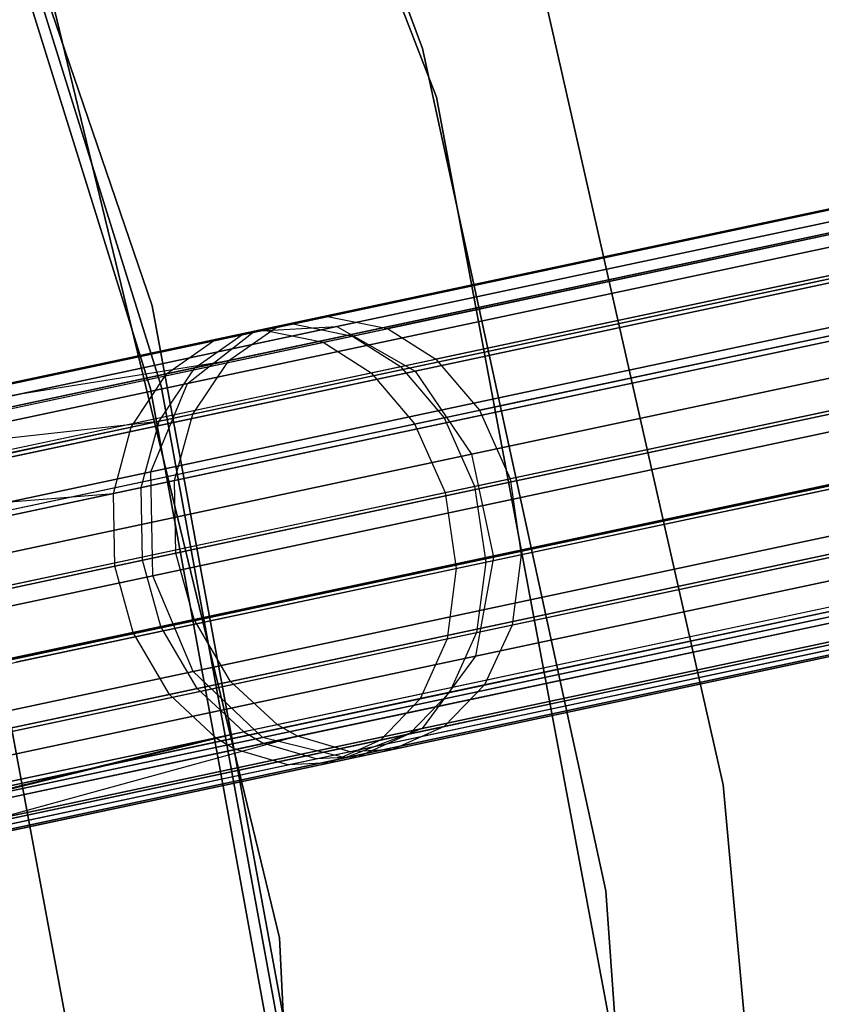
# Model space of a CAD drawing. Extents: x 0.3 to 7.1, y -3.38 to 3.38.
# Tile 581 of 604: x 6.15 to 6.52, y 0.34 to 0.79. Entities that reach past the tile are written whole.
import ezdxf

# ---------------------------------------------------------------- set-up
doc = ezdxf.new("R2010")
doc.units = 0
doc.header["$LTSCALE"] = 2.54
doc.layers.get('0').update_dxf_attribs({"linetype": 'CONTINUOUS'})

# ---------------------------------------------------------------- blocks, each defined once
blk = doc.blocks.new('SINGLES_AVVSTL_STL')
at = {"color": 0}
for p, q in [((6.34132, 0.75257, 1.7), (6.158, 1.22578, 1.7)), ((6.158, 1.22578, 18.7), (6.34132, 0.75257, 18.7)), ((6.34132, 0.75257, 1.7), (6.158, 1.22578, 1.7)), ((6.158, 1.22578, 18.7), (6.34132, 0.75257, 18.7)), ((6.3349, 0.77477, 171.7), (6.19779, 1.14239, 171.7)), ((6.19779, 1.14239, 164.1), (6.3349, 0.77477, 164.1)), ((6.3349, 0.77477, 171.7), (6.19779, 1.14239, 171.7)), ((6.19779, 1.14239, 164.1), (6.3349, 0.77477, 164.1)), ((6.0892, 1.01688, 171.7), (6.21176, 0.65763, 171.7)), ((6.21176, 0.65763, 164.1), (6.0892, 1.01688, 164.1)), ((6.21176, 0.65763, 164.1), (6.0892, 1.01688, 164.1)), ((6.0892, 1.01688, 171.7), (6.21176, 0.65763, 171.7)), ((6.21589, 0.62102, 18.5), (6.12267, 0.9202, 18.5)), ((6.12267, 0.9202, 18.35), (6.21589, 0.62102, 18.35)), ((6.21589, 0.62102, 18.5), (6.12267, 0.9202, 18.5)), ((6.12267, 0.9202, 18.35), (6.21589, 0.62102, 18.35)), ((6.21104, 0.61983, 164.4), (6.11799, 0.91843, 164.4)), ((6.11799, 0.91843, 164.3), (6.21104, 0.61983, 164.3)), ((6.21104, 0.61983, 164.4), (6.11799, 0.91843, 164.4)), ((6.11799, 0.91843, 164.3), (6.21104, 0.61983, 164.3)), ((6.26983, 0.37002, 1.7), (6.1533, 0.85038, 1.7)), ((6.1533, 0.85038, 18.7), (6.26983, 0.37002, 18.7)), ((6.1533, 0.85038, 18.7), (6.26983, 0.37002, 18.7)), ((6.26983, 0.37002, 1.7), (6.1533, 0.85038, 1.7)), ((6.39058, 0.79808, 1.9), (6.4717, 0.43958, 1.9)), ((6.4717, 0.43958, 1.7), (6.39058, 0.79808, 1.7)), ((6.4717, 0.43958, 1.7), (6.39058, 0.79808, 1.7)), ((6.39058, 0.79808, 1.9), (6.4717, 0.43958, 1.9)), ((6.41831, 0.39137, 171.7), (6.3349, 0.77477, 171.7)), ((6.3349, 0.77477, 164.1), (6.41831, 0.39137, 164.1)), ((6.3349, 0.77477, 171.7), (6.3349, 0.77477, 164.1)), ((6.41831, 0.39137, 171.7), (6.3349, 0.77477, 171.7)), ((6.3349, 0.77477, 164.1), (6.41831, 0.39137, 164.1)), ((6.3349, 0.77477, 171.7), (6.3349, 0.77477, 164.1)), ((6.43457, 0.25374, 1.7), (6.34132, 0.75257, 1.7)), ((6.34132, 0.75257, 1.7), (6.34132, 0.75257, 18.7)), ((6.34132, 0.75257, 18.7), (6.43457, 0.25374, 18.7)), ((6.34132, 0.75257, 1.7), (6.34132, 0.75257, 18.7)), ((6.43457, 0.25374, 1.7), (6.34132, 0.75257, 1.7)), ((6.34132, 0.75257, 18.7), (6.43457, 0.25374, 18.7)), ((6.27591, 0.64935, 53.73973), (6.6218, 0.72287, 53.18583)), ((6.27591, 0.64935, 53.73973), (6.6218, 0.72287, 53.18583)), ((6.29583, 0.64814, 19.37157), (6.64719, 0.72282, 18.80517)), ((6.29583, 0.64814, 19.37157), (6.64719, 0.72282, 18.80517)), ((6.64719, 0.72282, 21.8837), (6.29583, 0.64814, 21.31729)), ((6.64719, 0.72282, 21.8837), (6.29583, 0.64814, 21.31729)), ((6.25269, 0.64442, 53.72054), (6.59502, 0.71718, 53.17236)), ((6.25269, 0.64442, 53.72054), (6.59502, 0.71718, 53.17236)), ((6.25844, 0.64609, 19.34176), (6.60419, 0.71958, 18.78441)), ((6.25844, 0.64609, 19.34176), (6.60419, 0.71958, 18.78441)), ((6.60419, 0.71958, 21.90446), (6.25844, 0.64609, 21.34711)), ((6.60419, 0.71958, 21.90446), (6.25844, 0.64609, 21.34711)), ((6.2628, 0.64656, 60.64083), (6.61392, 0.7212, 60.0868)), ((6.2628, 0.64656, 60.64083), (6.61392, 0.7212, 60.0868)), ((6.61148, 0.72068, 56.24303), (6.29165, 0.6527, 55.73054)), ((6.61148, 0.72068, 56.24303), (6.29165, 0.6527, 55.73054)), ((6.30296, 0.64385, 53.76021), (6.65267, 0.71818, 53.2002)), ((6.30296, 0.64385, 53.76021), (6.65267, 0.71818, 53.2002)), ((6.23972, 0.64166, 60.62146), (6.58722, 0.71552, 60.07316)), ((6.23972, 0.64166, 60.62146), (6.58722, 0.71552, 60.07316)), ((6.5848, 0.71501, 56.25672), (6.26827, 0.64773, 55.74952)), ((6.5848, 0.71501, 56.25672), (6.26827, 0.64773, 55.74952)), ((6.2897, 0.64103, 60.66148), (6.6447, 0.71649, 60.10134)), ((6.2897, 0.64103, 60.66148), (6.6447, 0.71649, 60.10134)), ((6.64223, 0.71596, 56.22842), (6.31887, 0.64723, 55.71028)), ((6.64223, 0.71596, 56.22842), (6.31887, 0.64723, 55.71028)), ((6.3249, 0.62998, 53.77523), (6.67741, 0.7049, 53.21075)), ((6.3249, 0.62998, 53.77523), (6.67741, 0.7049, 53.21075)), ((6.33148, 0.62792, 19.39629), (6.6875, 0.70359, 18.82238)), ((6.33148, 0.62792, 19.39629), (6.6875, 0.70359, 18.82238)), ((6.6875, 0.70359, 21.86649), (6.33148, 0.62792, 21.29258)), ((6.6875, 0.70359, 21.86649), (6.33148, 0.62792, 21.29258)), ((6.2184, 0.62673, 60.60179), (6.56221, 0.6998, 60.05931)), ((6.2184, 0.62673, 60.60179), (6.56221, 0.6998, 60.05931)), ((6.23123, 0.62945, 53.70104), (6.56992, 0.70144, 53.15869)), ((6.23123, 0.62945, 53.70104), (6.56992, 0.70144, 53.15869)), ((6.55981, 0.6993, 56.27062), (6.24665, 0.63273, 55.76881)), ((6.55981, 0.6993, 56.27062), (6.24665, 0.63273, 55.76881)), ((6.31154, 0.62714, 60.67664), (6.66938, 0.7032, 60.11202)), ((6.31154, 0.62714, 60.67664), (6.66938, 0.7032, 60.11202)), ((6.66688, 0.70267, 56.21771), (6.34094, 0.63339, 55.69542)), ((6.66688, 0.70267, 56.21771), (6.34094, 0.63339, 55.69542)), ((6.22788, 0.62224, 19.31369), (6.56834, 0.69461, 18.76485)), ((6.22788, 0.62224, 19.31369), (6.56834, 0.69461, 18.76485)), ((6.56834, 0.69461, 21.92401), (6.22788, 0.62224, 21.37518)), ((6.56834, 0.69461, 21.92401), (6.22788, 0.62224, 21.37518)), ((6.34467, 0.60671, 53.78696), (6.69936, 0.68211, 53.21898)), ((6.34467, 0.60671, 53.78696), (6.69936, 0.68211, 53.21898)), ((6.33122, 0.60386, 60.68847), (6.69128, 0.68039, 60.12035)), ((6.33122, 0.60386, 60.68847), (6.69128, 0.68039, 60.12035)), ((6.68877, 0.67986, 56.20934), (6.36081, 0.61015, 55.68382)), ((6.68877, 0.67986, 56.20934), (6.36081, 0.61015, 55.68382)), ((6.20233, 0.60239, 60.58474), (6.54294, 0.67479, 60.0473)), ((6.20233, 0.60239, 60.58474), (6.54294, 0.67479, 60.0473)), ((6.21504, 0.60509, 53.68414), (6.55059, 0.67641, 53.14683)), ((6.21504, 0.60509, 53.68414), (6.55059, 0.67641, 53.14683)), ((6.54057, 0.67428, 56.28268), (6.23032, 0.60834, 55.78553)), ((6.54057, 0.67428, 56.28268), (6.23032, 0.60834, 55.78553)), ((6.35723, 0.59007, 19.41024), (6.71589, 0.6663, 18.83209)), ((6.35723, 0.59007, 19.41024), (6.71589, 0.6663, 18.83209)), ((6.71589, 0.6663, 21.85677), (6.35723, 0.59007, 21.27863)), ((6.71589, 0.6663, 21.85677), (6.35723, 0.59007, 21.27863)), ((6.21176, 0.65763, 171.7), (6.2807, 0.28437, 171.7)), ((6.2807, 0.28437, 164.1), (6.21176, 0.65763, 164.1)), ((6.21176, 0.65763, 164.1), (6.21176, 0.65763, 171.7)), ((6.21176, 0.65763, 164.1), (6.21176, 0.65763, 171.7)), ((6.2807, 0.28437, 164.1), (6.21176, 0.65763, 164.1)), ((6.21176, 0.65763, 171.7), (6.2807, 0.28437, 171.7)), ((6.0677, 0.60509, 55.47446), (6.29165, 0.6527, 55.73054)), ((6.0677, 0.60509, 55.47446), (6.29165, 0.6527, 55.73054)), ((6.21115, 0.58206, 19.29377), (6.54786, 0.65363, 18.75099)), ((6.21115, 0.58206, 19.29377), (6.54786, 0.65363, 18.75099)), ((6.54786, 0.65363, 21.93788), (6.21115, 0.58206, 21.3951)), ((6.54786, 0.65363, 21.93788), (6.21115, 0.58206, 21.3951)), ((6.29165, 0.6527, 55.73054), (6.31887, 0.64723, 55.71028)), ((6.29165, 0.6527, 55.73054), (6.31887, 0.64723, 55.71028)), ((6.35861, 0.57548, 53.79274), (6.71439, 0.6511, 53.22303)), ((6.35861, 0.57548, 53.79274), (6.71439, 0.6511, 53.22303)), ((5.79928, 0.54849, 19.8057), (6.25844, 0.64609, 19.34176)), ((5.79928, 0.54849, 19.8057), (6.25844, 0.64609, 19.34176)), ((6.25844, 0.64609, 21.34711), (5.79928, 0.54849, 20.88316)), ((6.25844, 0.64609, 21.34711), (5.79928, 0.54849, 20.88316)), ((5.82921, 0.54896, 19.84305), (6.29583, 0.64814, 19.37157)), ((5.82921, 0.54896, 19.84305), (6.29583, 0.64814, 19.37157)), ((6.29583, 0.64814, 21.31729), (5.82921, 0.54896, 20.84582)), ((6.29583, 0.64814, 21.31729), (5.82921, 0.54896, 20.84582)), ((6.03323, 0.59777, 60.89489), (6.2628, 0.64656, 60.64083)), ((6.03323, 0.59777, 60.89489), (6.2628, 0.64656, 60.64083)), ((6.04664, 0.60062, 55.49609), (6.26827, 0.64773, 55.74952)), ((6.04664, 0.60062, 55.49609), (6.26827, 0.64773, 55.74952)), ((6.04851, 0.60101, 53.99509), (6.27591, 0.64935, 53.73973)), ((6.04851, 0.60101, 53.99509), (6.27591, 0.64935, 53.73973)), ((6.09246, 0.59911, 55.45139), (6.31887, 0.64723, 55.71028)), ((6.09246, 0.59911, 55.45139), (6.31887, 0.64723, 55.71028)), ((6.20687, 0.57488, 53.67259), (6.54026, 0.64575, 53.13872)), ((6.20687, 0.57488, 53.67259), (6.54026, 0.64575, 53.13872)), ((6.22788, 0.62224, 19.31369), (6.25844, 0.64609, 19.34176)), ((6.22788, 0.62224, 19.31369), (6.25844, 0.64609, 19.34176)), ((6.22788, 0.62224, 21.37518), (6.25844, 0.64609, 21.34711)), ((6.22788, 0.62224, 21.37518), (6.25844, 0.64609, 21.34711)), ((6.24665, 0.63273, 55.76881), (6.26827, 0.64773, 55.74952)), ((6.24665, 0.63273, 55.76881), (6.26827, 0.64773, 55.74952)), ((6.25844, 0.64609, 19.34176), (6.29583, 0.64814, 19.37157)), ((6.25844, 0.64609, 19.34176), (6.29583, 0.64814, 19.37157)), ((6.25844, 0.64609, 21.34711), (6.29583, 0.64814, 21.31729)), ((6.25844, 0.64609, 21.34711), (6.29583, 0.64814, 21.31729)), ((6.2628, 0.64656, 60.64083), (6.2897, 0.64103, 60.66148)), ((6.2628, 0.64656, 60.64083), (6.2897, 0.64103, 60.66148)), ((6.27591, 0.64935, 53.73973), (6.30296, 0.64385, 53.76021)), ((6.27591, 0.64935, 53.73973), (6.30296, 0.64385, 53.76021)), ((6.29583, 0.64814, 19.37157), (6.33148, 0.62792, 19.39629)), ((6.29583, 0.64814, 19.37157), (6.33148, 0.62792, 19.39629)), ((6.29583, 0.64814, 21.31729), (6.33148, 0.62792, 21.29258)), ((6.29583, 0.64814, 21.31729), (6.33148, 0.62792, 21.29258)), ((6.31887, 0.64723, 55.71028), (6.34094, 0.63339, 55.69542)), ((6.31887, 0.64723, 55.71028), (6.34094, 0.63339, 55.69542)), ((6.34513, 0.57261, 60.69431), (6.70628, 0.64938, 60.12446)), ((6.34513, 0.57261, 60.69431), (6.70628, 0.64938, 60.12446)), ((6.70376, 0.64884, 56.20522), (6.37481, 0.57892, 55.6781)), ((6.70376, 0.64884, 56.20522), (6.37481, 0.57892, 55.6781)), ((6.01253, 0.59337, 60.87289), (6.23972, 0.64166, 60.62146)), ((6.01253, 0.59337, 60.87289), (6.23972, 0.64166, 60.62146)), ((6.02765, 0.59658, 53.97325), (6.25269, 0.64442, 53.72054)), ((6.02765, 0.59658, 53.97325), (6.25269, 0.64442, 53.72054)), ((6.0576, 0.5917, 60.91834), (6.2897, 0.64103, 60.66148)), ((6.0576, 0.5917, 60.91834), (6.2897, 0.64103, 60.66148)), ((6.07305, 0.59498, 54.01838), (6.30296, 0.64385, 53.76021)), ((6.07305, 0.59498, 54.01838), (6.30296, 0.64385, 53.76021)), ((6.19424, 0.5722, 60.57309), (6.53267, 0.64413, 60.03909)), ((6.19424, 0.5722, 60.57309), (6.53267, 0.64413, 60.03909)), ((6.2184, 0.62673, 60.60179), (6.23972, 0.64166, 60.62146)), ((6.2184, 0.62673, 60.60179), (6.23972, 0.64166, 60.62146)), ((6.53031, 0.64363, 56.29091), (6.22205, 0.57811, 55.79695)), ((6.53031, 0.64363, 56.29091), (6.22205, 0.57811, 55.79695)), ((6.23123, 0.62945, 53.70104), (6.25269, 0.64442, 53.72054)), ((6.23123, 0.62945, 53.70104), (6.25269, 0.64442, 53.72054)), ((6.2897, 0.64103, 60.66148), (6.31154, 0.62714, 60.67664)), ((6.2897, 0.64103, 60.66148), (6.31154, 0.62714, 60.67664)), ((6.30296, 0.64385, 53.76021), (6.3249, 0.62998, 53.77523)), ((6.30296, 0.64385, 53.76021), (6.3249, 0.62998, 53.77523)), ((6.24665, 0.63273, 55.76881), (5.78103, 0.53376, 55.29501)), ((6.24665, 0.63273, 55.76881), (5.78103, 0.53376, 55.29501)), ((6.04664, 0.60062, 55.49609), (6.24665, 0.63273, 55.76881)), ((6.04664, 0.60062, 55.49609), (6.24665, 0.63273, 55.76881)), ((6.11271, 0.58487, 55.43445), (6.34094, 0.63339, 55.69542)), ((6.11271, 0.58487, 55.43445), (6.34094, 0.63339, 55.69542)), ((6.23032, 0.60834, 55.78553), (6.24665, 0.63273, 55.76881)), ((6.23032, 0.60834, 55.78553), (6.24665, 0.63273, 55.76881)), ((6.34094, 0.63339, 55.69542), (6.36081, 0.61015, 55.68382)), ((6.34094, 0.63339, 55.69542), (6.36081, 0.61015, 55.68382)), ((5.85868, 0.52742, 19.87401), (6.33148, 0.62792, 19.39629)), ((5.85868, 0.52742, 19.87401), (6.33148, 0.62792, 19.39629)), ((6.33148, 0.62792, 21.29258), (5.85868, 0.52742, 20.81486)), ((6.33148, 0.62792, 21.29258), (5.85868, 0.52742, 20.81486)), ((6.00858, 0.58213, 53.95107), (6.23123, 0.62945, 53.70104)), ((6.00858, 0.58213, 53.95107), (6.23123, 0.62945, 53.70104)), ((6.09315, 0.58072, 54.03547), (6.3249, 0.62998, 53.77523)), ((6.09315, 0.58072, 54.03547), (6.3249, 0.62998, 53.77523)), ((6.21504, 0.60509, 53.68414), (6.23123, 0.62945, 53.70104)), ((6.21504, 0.60509, 53.68414), (6.23123, 0.62945, 53.70104)), ((6.3249, 0.62998, 53.77523), (6.34467, 0.60671, 53.78696)), ((6.3249, 0.62998, 53.77523), (6.34467, 0.60671, 53.78696)), ((6.33148, 0.62792, 19.39629), (6.35723, 0.59007, 19.41024)), ((6.33148, 0.62792, 19.39629), (6.35723, 0.59007, 19.41024)), ((6.33148, 0.62792, 21.29258), (6.35723, 0.59007, 21.27863)), ((6.33148, 0.62792, 21.29258), (6.35723, 0.59007, 21.27863)), ((5.99361, 0.57895, 60.85056), (6.2184, 0.62673, 60.60179)), ((5.99361, 0.57895, 60.85056), (6.2184, 0.62673, 60.60179)), ((6.07758, 0.57741, 60.93556), (6.31154, 0.62714, 60.67664)), ((6.07758, 0.57741, 60.93556), (6.31154, 0.62714, 60.67664)), ((6.20233, 0.60239, 60.58474), (6.2184, 0.62673, 60.60179)), ((6.20233, 0.60239, 60.58474), (6.2184, 0.62673, 60.60179)), ((6.31154, 0.62714, 60.67664), (6.33122, 0.60386, 60.68847)), ((6.31154, 0.62714, 60.67664), (6.33122, 0.60386, 60.68847)), ((5.77574, 0.52614, 19.77053), (6.22788, 0.62224, 19.31369)), ((5.77574, 0.52614, 19.77053), (6.22788, 0.62224, 19.31369)), ((6.22788, 0.62224, 21.37518), (5.77574, 0.52614, 20.91834)), ((6.22788, 0.62224, 21.37518), (5.77574, 0.52614, 20.91834)), ((6.26741, 0.31219, 164.4), (6.21104, 0.61983, 164.4)), ((6.21104, 0.61983, 164.3), (6.26741, 0.31219, 164.3)), ((6.21104, 0.61983, 164.4), (6.21104, 0.61983, 164.3)), ((6.26741, 0.31219, 164.4), (6.21104, 0.61983, 164.4)), ((6.21104, 0.61983, 164.3), (6.26741, 0.31219, 164.3)), ((6.21104, 0.61983, 164.4), (6.21104, 0.61983, 164.3)), ((6.21115, 0.58206, 19.29377), (6.22788, 0.62224, 19.31369)), ((6.21115, 0.58206, 19.29377), (6.22788, 0.62224, 19.31369)), ((6.21115, 0.58206, 21.3951), (6.22788, 0.62224, 21.37518)), ((6.21115, 0.58206, 21.3951), (6.22788, 0.62224, 21.37518)), ((6.27238, 0.31279, 18.5), (6.21589, 0.62102, 18.5)), ((6.21589, 0.62102, 18.35), (6.27238, 0.31279, 18.35)), ((6.21589, 0.62102, 18.5), (6.21589, 0.62102, 18.35)), ((6.27238, 0.31279, 18.5), (6.21589, 0.62102, 18.5)), ((6.21589, 0.62102, 18.35), (6.27238, 0.31279, 18.35)), ((6.21589, 0.62102, 18.5), (6.21589, 0.62102, 18.35)), ((6.36719, 0.54325, 19.41024), (6.72584, 0.61948, 18.83209)), ((6.36719, 0.54325, 19.41024), (6.72584, 0.61948, 18.83209)), ((6.72584, 0.61948, 21.85677), (6.36719, 0.54325, 21.27863)), ((6.72584, 0.61948, 21.85677), (6.36719, 0.54325, 21.27863)), ((6.35022, 0.53806, 60.69249), (6.71103, 0.61475, 60.12318)), ((6.35022, 0.53806, 60.69249), (6.71103, 0.61475, 60.12318)), ((6.36369, 0.54092, 53.79094), (6.71912, 0.61647, 53.22177)), ((6.36369, 0.54092, 53.79094), (6.71912, 0.61647, 53.22177)), ((6.70851, 0.61422, 56.2065), (6.37986, 0.54436, 55.67988)), ((6.70851, 0.61422, 56.2065), (6.37986, 0.54436, 55.67988)), ((6.17735, 0.30722, 3.2), (6.12079, 0.60978, 3.2)), ((6.12079, 0.60978, 3.303), (6.17735, 0.30722, 3.303)), ((6.17735, 0.30722, 3.2), (6.12079, 0.60978, 3.2)), ((6.12079, 0.60978, 3.303), (6.17735, 0.30722, 3.303)), ((6.13117, 0.56133, 55.42123), (6.36081, 0.61015, 55.68382)), ((6.13117, 0.56133, 55.42123), (6.36081, 0.61015, 55.68382)), ((6.1948, 0.53913, 60.5679), (6.53225, 0.61086, 60.03543)), ((6.1948, 0.53913, 60.5679), (6.53225, 0.61086, 60.03543)), ((6.2074, 0.54181, 53.66744), (6.53983, 0.61247, 53.13511)), ((6.2074, 0.54181, 53.66744), (6.53983, 0.61247, 53.13511)), ((6.5299, 0.61036, 56.29459), (6.22252, 0.54502, 55.80204)), ((6.5299, 0.61036, 56.29459), (6.22252, 0.54502, 55.80204)), ((6.36081, 0.61015, 55.68382), (6.37481, 0.57892, 55.6781)), ((6.36081, 0.61015, 55.68382), (6.37481, 0.57892, 55.6781)), ((5.74702, 0.50561, 54.15157), (6.21504, 0.60509, 53.68414)), ((5.74702, 0.50561, 54.15157), (6.21504, 0.60509, 53.68414)), ((6.23032, 0.60834, 55.78553), (5.76902, 0.51029, 55.31614)), ((6.23032, 0.60834, 55.78553), (5.76902, 0.51029, 55.31614)), ((6.00858, 0.58213, 53.95107), (6.21504, 0.60509, 53.68414)), ((6.00858, 0.58213, 53.95107), (6.21504, 0.60509, 53.68414)), ((6.11149, 0.55715, 54.04881), (6.34467, 0.60671, 53.78696)), ((6.11149, 0.55715, 54.04881), (6.34467, 0.60671, 53.78696)), ((6.20687, 0.57488, 53.67259), (6.21504, 0.60509, 53.68414)), ((6.20687, 0.57488, 53.67259), (6.21504, 0.60509, 53.68414)), ((6.54745, 0.60603, 18.74598), (6.21209, 0.53475, 19.28658)), ((6.54745, 0.60603, 18.74598), (6.21209, 0.53475, 19.28658)), ((6.21209, 0.53475, 21.40228), (6.54745, 0.60603, 21.94289)), ((6.21209, 0.53475, 21.40228), (6.54745, 0.60603, 21.94289)), ((6.22205, 0.57811, 55.79695), (6.23032, 0.60834, 55.78553)), ((6.22205, 0.57811, 55.79695), (6.23032, 0.60834, 55.78553)), ((6.34467, 0.60671, 53.78696), (6.35861, 0.57548, 53.79274)), ((6.34467, 0.60671, 53.78696), (6.35861, 0.57548, 53.79274)), ((5.97963, 0.55505, 60.83119), (6.20233, 0.60239, 60.58474)), ((5.97963, 0.55505, 60.83119), (6.20233, 0.60239, 60.58474)), ((6.09582, 0.55382, 60.94899), (6.33122, 0.60386, 60.68847)), ((6.09582, 0.55382, 60.94899), (6.33122, 0.60386, 60.68847)), ((6.19424, 0.5722, 60.57309), (6.20233, 0.60239, 60.58474)), ((6.19424, 0.5722, 60.57309), (6.20233, 0.60239, 60.58474)), ((6.33122, 0.60386, 60.68847), (6.34513, 0.57261, 60.69431)), ((6.33122, 0.60386, 60.68847), (6.34513, 0.57261, 60.69431)), ((5.88095, 0.48883, 19.89149), (6.35723, 0.59007, 19.41024)), ((5.88095, 0.48883, 19.89149), (6.35723, 0.59007, 19.41024)), ((6.35723, 0.59007, 21.27863), (5.88095, 0.48883, 20.79738)), ((6.35723, 0.59007, 21.27863), (5.88095, 0.48883, 20.79738)), ((6.35723, 0.59007, 19.41024), (6.36719, 0.54325, 19.41024)), ((6.35723, 0.59007, 19.41024), (6.36719, 0.54325, 19.41024)), ((6.35723, 0.59007, 21.27863), (6.36719, 0.54325, 21.27863)), ((6.35723, 0.59007, 21.27863), (6.36719, 0.54325, 21.27863)), ((6.35952, 0.50891, 53.78226), (6.71334, 0.58412, 53.21568)), ((6.35952, 0.50891, 53.78226), (6.71334, 0.58412, 53.21568)), ((6.22205, 0.57811, 55.79695), (5.76371, 0.48069, 55.33057)), ((6.22205, 0.57811, 55.79695), (5.76371, 0.48069, 55.33057)), ((5.764, 0.48701, 19.74558), (6.21115, 0.58206, 19.29377)), ((5.764, 0.48701, 19.74558), (6.21115, 0.58206, 19.29377)), ((6.21115, 0.58206, 21.3951), (5.764, 0.48701, 20.94329)), ((6.21115, 0.58206, 21.3951), (5.764, 0.48701, 20.94329)), ((6.14447, 0.52996, 55.41471), (6.37481, 0.57892, 55.6781)), ((6.14447, 0.52996, 55.41471), (6.37481, 0.57892, 55.6781)), ((6.20315, 0.50897, 60.56945), (6.54089, 0.58076, 60.03653)), ((6.20315, 0.50897, 60.56945), (6.54089, 0.58076, 60.03653)), ((6.21209, 0.53475, 19.28658), (6.21115, 0.58206, 19.29377)), ((6.21209, 0.53475, 19.28658), (6.21115, 0.58206, 19.29377)), ((6.21209, 0.53475, 21.40228), (6.21115, 0.58206, 21.3951)), ((6.21209, 0.53475, 21.40228), (6.21115, 0.58206, 21.3951)), ((6.21576, 0.51165, 53.66898), (6.54847, 0.58238, 53.13619)), ((6.21576, 0.51165, 53.66898), (6.54847, 0.58238, 53.13619)), ((6.22252, 0.54502, 55.80204), (6.22205, 0.57811, 55.79695)), ((6.22252, 0.54502, 55.80204), (6.22205, 0.57811, 55.79695)), ((6.53854, 0.58026, 56.29348), (6.2309, 0.51487, 55.80052)), ((6.53854, 0.58026, 56.29348), (6.2309, 0.51487, 55.80052)), ((6.34611, 0.50606, 60.68373), (6.70528, 0.5824, 60.11702)), ((6.34611, 0.50606, 60.68373), (6.70528, 0.5824, 60.11702)), ((6.37481, 0.57892, 55.6781), (6.37986, 0.54436, 55.67988)), ((6.37481, 0.57892, 55.6781), (6.37986, 0.54436, 55.67988)), ((6.70278, 0.58187, 56.2127), (6.37562, 0.51233, 55.68846)), ((6.70278, 0.58187, 56.2127), (6.37562, 0.51233, 55.68846)), ((5.74185, 0.47604, 54.13703), (6.20687, 0.57488, 53.67259)), ((5.74185, 0.47604, 54.13703), (6.20687, 0.57488, 53.67259)), ((6.12473, 0.52577, 54.05538), (6.35861, 0.57548, 53.79274)), ((6.12473, 0.52577, 54.05538), (6.35861, 0.57548, 53.79274)), ((6.2074, 0.54181, 53.66744), (6.20687, 0.57488, 53.67259)), ((6.2074, 0.54181, 53.66744), (6.20687, 0.57488, 53.67259)), ((6.35861, 0.57548, 53.79274), (6.36369, 0.54092, 53.79094)), ((6.35861, 0.57548, 53.79274), (6.36369, 0.54092, 53.79094)), ((6.35905, 0.49819, 19.39629), (6.71508, 0.57387, 18.82238)), ((6.35905, 0.49819, 19.39629), (6.71508, 0.57387, 18.82238)), ((6.71508, 0.57387, 21.86649), (6.35905, 0.49819, 21.29258)), ((6.71508, 0.57387, 21.86649), (6.35905, 0.49819, 21.29258)), ((5.72514, 0.47249, 61.03475), (6.19424, 0.5722, 60.57309)), ((5.72514, 0.47249, 61.03475), (6.19424, 0.5722, 60.57309)), ((5.97963, 0.55505, 60.83119), (6.19424, 0.5722, 60.57309)), ((5.97963, 0.55505, 60.83119), (6.19424, 0.5722, 60.57309)), ((6.10901, 0.52243, 60.95562), (6.34513, 0.57261, 60.69431)), ((6.10901, 0.52243, 60.95562), (6.34513, 0.57261, 60.69431)), ((6.1948, 0.53913, 60.5679), (6.19424, 0.5722, 60.57309)), ((6.1948, 0.53913, 60.5679), (6.19424, 0.5722, 60.57309)), ((6.34513, 0.57261, 60.69431), (6.35022, 0.53806, 60.69249)), ((6.34513, 0.57261, 60.69431), (6.35022, 0.53806, 60.69249)), ((6.23048, 0.49115, 19.29377), (6.56719, 0.56272, 18.75099)), ((6.23048, 0.49115, 19.29377), (6.56719, 0.56272, 18.75099)), ((6.56719, 0.56272, 21.93788), (6.23048, 0.49115, 21.3951)), ((6.56719, 0.56272, 21.93788), (6.23048, 0.49115, 21.3951)), ((6.34711, 0.48166, 53.76786), (6.69825, 0.5563, 53.20558)), ((6.34711, 0.48166, 53.76786), (6.69825, 0.5563, 53.20558)), ((6.21965, 0.48078, 60.57789), (6.55898, 0.55291, 60.04247)), ((6.21965, 0.48078, 60.57789), (6.55898, 0.55291, 60.04247)), ((6.23232, 0.48347, 53.67735), (6.56659, 0.55453, 53.14206)), ((6.23232, 0.48347, 53.67735), (6.56659, 0.55453, 53.14206)), ((6.55661, 0.5524, 56.28752), (6.24753, 0.48671, 55.79224)), ((6.55661, 0.5524, 56.28752), (6.24753, 0.48671, 55.79224)), ((6.3338, 0.47883, 60.66921), (6.69025, 0.5546, 60.10678)), ((6.3338, 0.47883, 60.66921), (6.69025, 0.5546, 60.10678)), ((6.68777, 0.55407, 56.22296), (6.36309, 0.48506, 55.7027)), ((6.68777, 0.55407, 56.22296), (6.36309, 0.48506, 55.7027)), ((6.22252, 0.54502, 55.80204), (5.76551, 0.44788, 55.337)), ((6.22252, 0.54502, 55.80204), (5.76551, 0.44788, 55.337)), ((5.8909, 0.44201, 19.89149), (6.36719, 0.54325, 19.41024)), ((5.8909, 0.44201, 19.89149), (6.36719, 0.54325, 19.41024)), ((6.36719, 0.54325, 21.27863), (5.8909, 0.44201, 20.79738)), ((6.36719, 0.54325, 21.27863), (5.8909, 0.44201, 20.79738)), ((6.37986, 0.54436, 55.67988), (6.14974, 0.49545, 55.41674)), ((6.37986, 0.54436, 55.67988), (6.14974, 0.49545, 55.41674)), ((6.2309, 0.51487, 55.80052), (6.22252, 0.54502, 55.80204)), ((6.2309, 0.51487, 55.80052), (6.22252, 0.54502, 55.80204)), ((6.36719, 0.54325, 19.41024), (6.35905, 0.49819, 19.39629)), ((6.36719, 0.54325, 19.41024), (6.35905, 0.49819, 19.39629)), ((6.36719, 0.54325, 21.27863), (6.35905, 0.49819, 21.29258)), ((6.36719, 0.54325, 21.27863), (6.35905, 0.49819, 21.29258)), ((6.37986, 0.54436, 55.67988), (6.37562, 0.51233, 55.68846)), ((6.37986, 0.54436, 55.67988), (6.37562, 0.51233, 55.68846)), ((5.72705, 0.43971, 61.02822), (6.1948, 0.53913, 60.5679)), ((5.72705, 0.43971, 61.02822), (6.1948, 0.53913, 60.5679)), ((5.74371, 0.44325, 54.13054), (6.2074, 0.54181, 53.66744)), ((5.74371, 0.44325, 54.13054), (6.2074, 0.54181, 53.66744)), ((6.11432, 0.48792, 60.95356), (6.35022, 0.53806, 60.69249)), ((6.11432, 0.48792, 60.95356), (6.35022, 0.53806, 60.69249)), ((6.13002, 0.49126, 54.05334), (6.36369, 0.54092, 53.79094)), ((6.13002, 0.49126, 54.05334), (6.36369, 0.54092, 53.79094)), ((6.20315, 0.50897, 60.56945), (6.1948, 0.53913, 60.5679)), ((6.20315, 0.50897, 60.56945), (6.1948, 0.53913, 60.5679)), ((6.21576, 0.51165, 53.66898), (6.2074, 0.54181, 53.66744)), ((6.21576, 0.51165, 53.66898), (6.2074, 0.54181, 53.66744)), ((6.33471, 0.46522, 19.37157), (6.68607, 0.53991, 18.80517)), ((6.33471, 0.46522, 19.37157), (6.68607, 0.53991, 18.80517)), ((6.68607, 0.53991, 21.8837), (6.33471, 0.46522, 21.31729)), ((6.68607, 0.53991, 21.8837), (6.33471, 0.46522, 21.31729)), ((6.35022, 0.53806, 60.69249), (6.34611, 0.50606, 60.68373)), ((6.35022, 0.53806, 60.69249), (6.34611, 0.50606, 60.68373)), ((6.36369, 0.54092, 53.79094), (6.35952, 0.50891, 53.78226)), ((6.36369, 0.54092, 53.79094), (6.35952, 0.50891, 53.78226)), ((6.21209, 0.53475, 19.28658), (5.76673, 0.44008, 19.73658)), ((6.21209, 0.53475, 19.28658), (5.76673, 0.44008, 19.73658)), ((5.76673, 0.44008, 20.95229), (6.21209, 0.53475, 21.40228)), ((5.76673, 0.44008, 20.95229), (6.21209, 0.53475, 21.40228)), ((6.23048, 0.49115, 19.29377), (6.21209, 0.53475, 19.28658)), ((6.23048, 0.49115, 19.29377), (6.21209, 0.53475, 19.28658)), ((6.23048, 0.49115, 21.3951), (6.21209, 0.53475, 21.40228)), ((6.23048, 0.49115, 21.3951), (6.21209, 0.53475, 21.40228)), ((6.58267, 0.5337, 60.05206), (6.24079, 0.46103, 60.5915)), ((6.58267, 0.5337, 60.05206), (6.24079, 0.46103, 60.5915)), ((6.59035, 0.53533, 53.15153), (6.25356, 0.46375, 53.69083)), ((6.59035, 0.53533, 53.15153), (6.25356, 0.46375, 53.69083)), ((6.2621, 0.46124, 19.31369), (6.60256, 0.53361, 18.76485)), ((6.2621, 0.46124, 19.31369), (6.60256, 0.53361, 18.76485)), ((6.60256, 0.53361, 21.92401), (6.2621, 0.46124, 21.37518)), ((6.60256, 0.53361, 21.92401), (6.2621, 0.46124, 21.37518)), ((6.31577, 0.45997, 60.65151), (6.6689, 0.53503, 60.09432)), ((6.31577, 0.45997, 60.65151), (6.6689, 0.53503, 60.09432)), ((6.32896, 0.46277, 53.75032), (6.67683, 0.53671, 53.19327)), ((6.32896, 0.46277, 53.75032), (6.67683, 0.53671, 53.19327)), ((6.66644, 0.5345, 56.23547), (6.34479, 0.46613, 55.72006)), ((6.66644, 0.5345, 56.23547), (6.34479, 0.46613, 55.72006)), ((6.26267, 0.45845, 53.69716), (6.60064, 0.53029, 53.15596)), ((6.26267, 0.45845, 53.69716), (6.60064, 0.53029, 53.15596)), ((6.58029, 0.5332, 56.2779), (6.26889, 0.467, 55.7789)), ((6.58029, 0.5332, 56.2779), (6.26889, 0.467, 55.7789)), ((6.24986, 0.45573, 60.59787), (6.59294, 0.52865, 60.05654)), ((6.24986, 0.45573, 60.59787), (6.59294, 0.52865, 60.05654)), ((6.59054, 0.52814, 56.27339), (6.27805, 0.46172, 55.77265)), ((6.59054, 0.52814, 56.27339), (6.27805, 0.46172, 55.77265)), ((6.29971, 0.45188, 19.34176), (6.64547, 0.52538, 18.78441)), ((6.29971, 0.45188, 19.34176), (6.64547, 0.52538, 18.78441)), ((6.64547, 0.52538, 21.90446), (6.29971, 0.45188, 21.34711)), ((6.64547, 0.52538, 21.90446), (6.29971, 0.45188, 21.34711)), ((6.30564, 0.4524, 53.73013), (6.64975, 0.52554, 53.1791)), ((6.30564, 0.4524, 53.73013), (6.64975, 0.52554, 53.1791)), ((6.27352, 0.44866, 60.61566), (6.61993, 0.52229, 60.06907)), ((6.27352, 0.44866, 60.61566), (6.61993, 0.52229, 60.06907)), ((6.28646, 0.45141, 53.71479), (6.62771, 0.52395, 53.16833)), ((6.28646, 0.45141, 53.71479), (6.62771, 0.52395, 53.16833)), ((6.2926, 0.44963, 60.63114), (6.64191, 0.52387, 60.07997)), ((6.2926, 0.44963, 60.63114), (6.64191, 0.52387, 60.07997)), ((6.61752, 0.52178, 56.26082), (6.30199, 0.45471, 55.75521)), ((6.61752, 0.52178, 56.26082), (6.30199, 0.45471, 55.75521)), ((6.63947, 0.52336, 56.24987), (6.3213, 0.45573, 55.74003)), ((6.63947, 0.52336, 56.24987), (6.3213, 0.45573, 55.74003)), ((5.75167, 0.41301, 54.13249), (6.21576, 0.51165, 53.66898)), ((5.75167, 0.41301, 54.13249), (6.21576, 0.51165, 53.66898)), ((6.2309, 0.51487, 55.80052), (5.77349, 0.41765, 55.33508)), ((6.2309, 0.51487, 55.80052), (5.77349, 0.41765, 55.33508)), ((6.37562, 0.51233, 55.68846), (6.14655, 0.46364, 55.42652)), ((6.37562, 0.51233, 55.68846), (6.14655, 0.46364, 55.42652)), ((6.23232, 0.48347, 53.67735), (6.21576, 0.51165, 53.66898)), ((6.23232, 0.48347, 53.67735), (6.21576, 0.51165, 53.66898)), ((6.24753, 0.48671, 55.79224), (6.2309, 0.51487, 55.80052)), ((6.24753, 0.48671, 55.79224), (6.2309, 0.51487, 55.80052)), ((6.37562, 0.51233, 55.68846), (6.36309, 0.48506, 55.7027)), ((6.37562, 0.51233, 55.68846), (6.36309, 0.48506, 55.7027)), ((5.73499, 0.40946, 61.03018), (6.20315, 0.50897, 60.56945)), ((5.73499, 0.40946, 61.03018), (6.20315, 0.50897, 60.56945)), ((6.12692, 0.45947, 54.04347), (6.35952, 0.50891, 53.78226)), ((6.12692, 0.45947, 54.04347), (6.35952, 0.50891, 53.78226)), ((6.21965, 0.48078, 60.57789), (6.20315, 0.50897, 60.56945)), ((6.21965, 0.48078, 60.57789), (6.20315, 0.50897, 60.56945)), ((6.35952, 0.50891, 53.78226), (6.34711, 0.48166, 53.76786)), ((6.35952, 0.50891, 53.78226), (6.34711, 0.48166, 53.76786)), ((6.11129, 0.45615, 60.94362), (6.34611, 0.50606, 60.68373)), ((6.11129, 0.45615, 60.94362), (6.34611, 0.50606, 60.68373)), ((6.34611, 0.50606, 60.68373), (6.3338, 0.47883, 60.66921)), ((6.34611, 0.50606, 60.68373), (6.3338, 0.47883, 60.66921)), ((5.88626, 0.3977, 19.87401), (6.35905, 0.49819, 19.39629)), ((5.88626, 0.3977, 19.87401), (6.35905, 0.49819, 19.39629)), ((6.35905, 0.49819, 21.29258), (5.88626, 0.3977, 20.81486)), ((6.35905, 0.49819, 21.29258), (5.88626, 0.3977, 20.81486)), ((6.35905, 0.49819, 19.39629), (6.33471, 0.46522, 19.37157)), ((6.35905, 0.49819, 19.39629), (6.33471, 0.46522, 19.37157)), ((6.35905, 0.49819, 21.29258), (6.33471, 0.46522, 21.31729)), ((6.35905, 0.49819, 21.29258), (6.33471, 0.46522, 21.31729)), ((5.78332, 0.3961, 19.74558), (6.23048, 0.49115, 19.29377)), ((5.78332, 0.3961, 19.74558), (6.23048, 0.49115, 19.29377)), ((6.23048, 0.49115, 21.3951), (5.78332, 0.3961, 20.94329)), ((6.23048, 0.49115, 21.3951), (5.78332, 0.3961, 20.94329)), ((6.2621, 0.46124, 19.31369), (6.23048, 0.49115, 19.29377)), ((6.2621, 0.46124, 19.31369), (6.23048, 0.49115, 19.29377)), ((6.2621, 0.46124, 21.37518), (6.23048, 0.49115, 21.3951)), ((6.2621, 0.46124, 21.37518), (6.23048, 0.49115, 21.3951)), ((6.24753, 0.48671, 55.79224), (5.78798, 0.38903, 55.32462)), ((6.24753, 0.48671, 55.79224), (5.78798, 0.38903, 55.32462)), ((6.36309, 0.48506, 55.7027), (6.13575, 0.43673, 55.44275)), ((6.36309, 0.48506, 55.7027), (6.13575, 0.43673, 55.44275)), ((6.26889, 0.467, 55.7789), (6.24753, 0.48671, 55.79224)), ((6.26889, 0.467, 55.7789), (6.24753, 0.48671, 55.79224)), ((6.36309, 0.48506, 55.7027), (6.34479, 0.46613, 55.72006)), ((6.36309, 0.48506, 55.7027), (6.34479, 0.46613, 55.72006)), ((5.7493, 0.38081, 61.04077), (6.21965, 0.48078, 60.57789)), ((5.7493, 0.38081, 61.04077), (6.21965, 0.48078, 60.57789)), ((5.76606, 0.38437, 54.14302), (6.23232, 0.48347, 53.67735)), ((5.76606, 0.38437, 54.14302), (6.23232, 0.48347, 53.67735)), ((6.11627, 0.43259, 54.02709), (6.34711, 0.48166, 53.76786)), ((6.11627, 0.43259, 54.02709), (6.34711, 0.48166, 53.76786)), ((6.24079, 0.46103, 60.5915), (6.21965, 0.48078, 60.57789)), ((6.24079, 0.46103, 60.5915), (6.21965, 0.48078, 60.57789)), ((6.25356, 0.46375, 53.69083), (6.23232, 0.48347, 53.67735)), ((6.25356, 0.46375, 53.69083), (6.23232, 0.48347, 53.67735)), ((6.34711, 0.48166, 53.76786), (6.32896, 0.46277, 53.75032)), ((6.34711, 0.48166, 53.76786), (6.32896, 0.46277, 53.75032)), ((6.10076, 0.4293, 60.92712), (6.3338, 0.47883, 60.66921)), ((6.10076, 0.4293, 60.92712), (6.3338, 0.47883, 60.66921)), ((6.3338, 0.47883, 60.66921), (6.31577, 0.45997, 60.65151)), ((6.3338, 0.47883, 60.66921), (6.31577, 0.45997, 60.65151)), ((6.26889, 0.467, 55.7789), (5.80588, 0.36859, 55.30776)), ((6.26889, 0.467, 55.7789), (5.80588, 0.36859, 55.30776)), ((6.34479, 0.46613, 55.72006), (6.11956, 0.41826, 55.46252)), ((6.34479, 0.46613, 55.72006), (6.11956, 0.41826, 55.46252)), ((6.27805, 0.46172, 55.77265), (6.26889, 0.467, 55.7789)), ((6.27805, 0.46172, 55.77265), (6.26889, 0.467, 55.7789)), ((6.34479, 0.46613, 55.72006), (6.3213, 0.45573, 55.74003)), ((6.34479, 0.46613, 55.72006), (6.3213, 0.45573, 55.74003)), ((5.7838, 0.36389, 54.16001), (6.25356, 0.46375, 53.69083)), ((5.7838, 0.36389, 54.16001), (6.25356, 0.46375, 53.69083)), ((6.27805, 0.46172, 55.77265), (5.81343, 0.36296, 55.29987)), ((6.27805, 0.46172, 55.77265), (5.81343, 0.36296, 55.29987)), ((5.86809, 0.36604, 19.84305), (6.33471, 0.46522, 19.37157)), ((5.86809, 0.36604, 19.84305), (6.33471, 0.46522, 19.37157)), ((6.33471, 0.46522, 21.31729), (5.86809, 0.36604, 20.84582)), ((6.33471, 0.46522, 21.31729), (5.86809, 0.36604, 20.84582)), ((6.25356, 0.46375, 53.69083), (6.04049, 0.41122, 53.94666)), ((6.25356, 0.46375, 53.69083), (6.04049, 0.41122, 53.94666)), ((6.27805, 0.46172, 55.77265), (6.08105, 0.40775, 55.50257)), ((6.27805, 0.46172, 55.77265), (6.08105, 0.40775, 55.50257)), ((6.10026, 0.41416, 54.00714), (6.32896, 0.46277, 53.75032)), ((6.10026, 0.41416, 54.00714), (6.32896, 0.46277, 53.75032)), ((6.25356, 0.46375, 53.69083), (6.26267, 0.45845, 53.69716)), ((6.25356, 0.46375, 53.69083), (6.26267, 0.45845, 53.69716)), ((6.30199, 0.45471, 55.75521), (6.27805, 0.46172, 55.77265)), ((6.30199, 0.45471, 55.75521), (6.27805, 0.46172, 55.77265)), ((6.33471, 0.46522, 19.37157), (6.29971, 0.45188, 19.34176)), ((6.33471, 0.46522, 19.37157), (6.29971, 0.45188, 19.34176)), ((6.33471, 0.46522, 21.31729), (6.29971, 0.45188, 21.34711)), ((6.33471, 0.46522, 21.31729), (6.29971, 0.45188, 21.34711)), ((6.32896, 0.46277, 53.75032), (6.30564, 0.4524, 53.73013)), ((6.32896, 0.46277, 53.75032), (6.30564, 0.4524, 53.73013)), ((5.76691, 0.36031, 61.05786), (6.24079, 0.46103, 60.5915)), ((5.76691, 0.36031, 61.05786), (6.24079, 0.46103, 60.5915)), ((5.80997, 0.36514, 19.77053), (6.2621, 0.46124, 19.31369)), ((5.80997, 0.36514, 19.77053), (6.2621, 0.46124, 19.31369)), ((6.2621, 0.46124, 21.37518), (5.80997, 0.36514, 20.91834)), ((6.2621, 0.46124, 21.37518), (5.80997, 0.36514, 20.91834)), ((6.24079, 0.46103, 60.5915), (6.02556, 0.40805, 60.84611)), ((6.24079, 0.46103, 60.5915), (6.02556, 0.40805, 60.84611)), ((6.04049, 0.41122, 53.94666), (6.26267, 0.45845, 53.69716)), ((6.04049, 0.41122, 53.94666), (6.26267, 0.45845, 53.69716)), ((6.0849, 0.41089, 60.90703), (6.31577, 0.45997, 60.65151)), ((6.0849, 0.41089, 60.90703), (6.31577, 0.45997, 60.65151)), ((6.24079, 0.46103, 60.5915), (6.24986, 0.45573, 60.59787)), ((6.24079, 0.46103, 60.5915), (6.24986, 0.45573, 60.59787)), ((6.29971, 0.45188, 19.34176), (6.2621, 0.46124, 19.31369)), ((6.29971, 0.45188, 19.34176), (6.2621, 0.46124, 19.31369)), ((6.29971, 0.45188, 21.34711), (6.2621, 0.46124, 21.37518)), ((6.29971, 0.45188, 21.34711), (6.2621, 0.46124, 21.37518)), ((6.28646, 0.45141, 53.71479), (6.26267, 0.45845, 53.69716)), ((6.28646, 0.45141, 53.71479), (6.26267, 0.45845, 53.69716)), ((6.31577, 0.45997, 60.65151), (6.2926, 0.44963, 60.63114)), ((6.31577, 0.45997, 60.65151), (6.2926, 0.44963, 60.63114)), ((6.02556, 0.40805, 60.84611), (6.24986, 0.45573, 60.59787)), ((6.02556, 0.40805, 60.84611), (6.24986, 0.45573, 60.59787)), ((6.30199, 0.45471, 55.75521), (6.08105, 0.40775, 55.50257)), ((6.30199, 0.45471, 55.75521), (6.08105, 0.40775, 55.50257)), ((6.3213, 0.45573, 55.74003), (6.09851, 0.40837, 55.48528)), ((6.3213, 0.45573, 55.74003), (6.09851, 0.40837, 55.48528)), ((6.27352, 0.44866, 60.61566), (6.24986, 0.45573, 60.59787)), ((6.27352, 0.44866, 60.61566), (6.24986, 0.45573, 60.59787)), ((6.3213, 0.45573, 55.74003), (6.30199, 0.45471, 55.75521)), ((6.3213, 0.45573, 55.74003), (6.30199, 0.45471, 55.75521)), ((5.84056, 0.35429, 19.8057), (6.29971, 0.45188, 19.34176)), ((5.84056, 0.35429, 19.8057), (6.29971, 0.45188, 19.34176)), ((6.29971, 0.45188, 21.34711), (5.84056, 0.35429, 20.88316)), ((6.29971, 0.45188, 21.34711), (5.84056, 0.35429, 20.88316)), ((6.04704, 0.40052, 60.86631), (6.27352, 0.44866, 60.61566)), ((6.04704, 0.40052, 60.86631), (6.27352, 0.44866, 60.61566)), ((6.06212, 0.40373, 53.96672), (6.28646, 0.45141, 53.71479)), ((6.06212, 0.40373, 53.96672), (6.28646, 0.45141, 53.71479)), ((6.06422, 0.40108, 60.88389), (6.2926, 0.44963, 60.63114)), ((6.06422, 0.40108, 60.88389), (6.2926, 0.44963, 60.63114)), ((6.07942, 0.40431, 53.98417), (6.30564, 0.4524, 53.73013)), ((6.07942, 0.40431, 53.98417), (6.30564, 0.4524, 53.73013)), ((6.2926, 0.44963, 60.63114), (6.27352, 0.44866, 60.61566)), ((6.2926, 0.44963, 60.63114), (6.27352, 0.44866, 60.61566)), ((6.30564, 0.4524, 53.73013), (6.28646, 0.45141, 53.71479)), ((6.30564, 0.4524, 53.73013), (6.28646, 0.45141, 53.71479)), ((6.4717, 0.43958, 1.9), (6.50534, 0.07356, 1.9)), ((6.50534, 0.07356, 1.7), (6.4717, 0.43958, 1.7)), ((6.4717, 0.43958, 1.7), (6.4717, 0.43958, 1.9)), ((6.4717, 0.43958, 1.7), (6.4717, 0.43958, 1.9)), ((6.50534, 0.07356, 1.7), (6.4717, 0.43958, 1.7)), ((6.4717, 0.43958, 1.9), (6.50534, 0.07356, 1.9)), ((6.4463, 0, 171.7), (6.41831, 0.39137, 171.7)), ((6.41831, 0.39137, 164.1), (6.4463, 0, 164.1)), ((6.41831, 0.39137, 171.7), (6.41831, 0.39137, 164.1)), ((6.4463, 0, 171.7), (6.41831, 0.39137, 171.7)), ((6.41831, 0.39137, 164.1), (6.4463, 0, 164.1)), ((6.41831, 0.39137, 171.7), (6.41831, 0.39137, 164.1)), ((6.29335, -0.12371, 1.7), (6.26983, 0.37002, 1.7)), ((6.26983, 0.37002, 18.7), (6.29335, -0.12371, 18.7)), ((6.26983, 0.37002, 18.7), (6.29335, -0.12371, 18.7)), ((6.26983, 0.37002, 18.7), (6.26983, 0.37002, 1.7)), ((6.29335, -0.12371, 1.7), (6.26983, 0.37002, 1.7)), ((6.26983, 0.37002, 18.7), (6.26983, 0.37002, 1.7))]:
    blk.add_line(p, q, dxfattribs=at)

msp = doc.modelspace()

# ---------------------------------------------------------------- block references
at = {"color": 0}
msp.add_blockref('SINGLES_AVVSTL_STL', (0, 0), dxfattribs=at)

doc.saveas('drawing.dxf')
